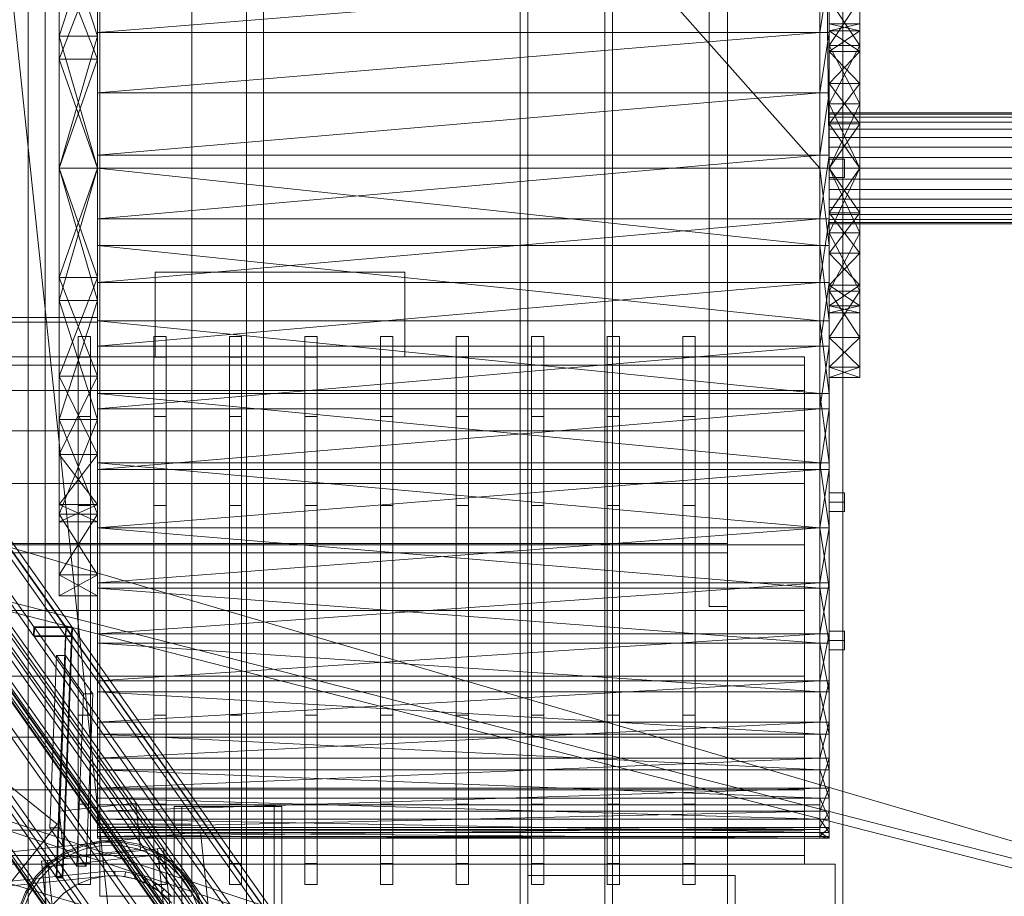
# Model space of a CAD drawing. Header units: millimetres. Extents: x -2233 to 61924, y -68080 to 6847.
# Tile 351 of 656: x 1739 to 2380, y -35363 to -34793. Entities that reach past the tile are written whole.
import ezdxf

# ---------------------------------------------------------------- set-up
doc = ezdxf.new("R2010")
doc.units = ezdxf.units.MM
for name, color, linetype, lineweight in [('COTAS_P', 1, 'Continuous', 0), ('frontal_C04', 7, 'Continuous', 0), ('frontal_C09', 7, 'Continuous', 0), ('frontal_C10', 7, 'Continuous', 0), ('frontal_secador', 7, 'Continuous', 0), ('frontal_tolva', 7, 'Continuous', 0)]:
    doc.layers.add(name, color=color, linetype=linetype, lineweight=lineweight)
doc.dimstyles.new('R19_100', dxfattribs={"dimtxt": 250, "dimasz": 150, "dimexe": 150, "dimexo": 80, "dimgap": 100, "dimtad": 1, "dimtih": 1, "dimtoh": 1, "dimdsep": 46, "dimcen": 0.09, "dimadec": 0, "dimazin": 0, "dimtfac": 1, "dimtdec": 4, "dimtofl": 0, "dimtmove": 0, "dimatfit": 3, "dimfxl": 1, "dimtolj": 1, "dimtzin": 0, "dimarcsym": 0})

# ---------------------------------------------------------------- blocks, each defined once
blk = doc.blocks.new('DIM_R28_48')
at = {"layer": 'COTAS_P'}
for p, q in [((-1750, -34600), (-1600, -34555)), ((2600, -34600), (2450, -34555)), ((-1750, -35500), (-1750, -34600)), ((-1750, -34600), (2600, -34600)), ((-1750, -34600), (-1600, -34645)), ((2600, -34600), (2450, -34645)), ((2600, -35500), (2600, -34600))]:
    blk.add_line(p, q, dxfattribs=at)
blk.add_text('4350 P', height=250, dxfattribs=at).set_placement((425, -34500))
blk = doc.blocks.new('DIM_R28_50')
at = {"layer": 'COTAS_P'}
for p, q in [((1705.78, -34504.95), (1551.9, -34475.9)), ((-194.22, -34704.95), (1705.78, -34504.95)), ((1705.78, -34504.95), (1561.32, -34565.4)), ((1800, -35400), (1705.78, -34504.95)), ((-194.22, -34704.95), (-49.75, -34644.49)), ((-100, -35600), (-194.22, -34704.95)), ((-194.22, -34704.95), (-40.33, -34734))]:
    blk.add_line(p, q, dxfattribs=at)
blk.add_text('1910.5 P', height=250, rotation=6.00901, dxfattribs=at).set_placement((745.32, -34505.49))

msp = doc.modelspace()

# ---------------------------------------------------------------- linework, layer by layer
at = {"layer": 'frontal_C04'}
for p, q in [((1827.5, -34957.5), (1990, -34957.5)), ((1827.5, -35012.5), (1827.5, -34957.5)), ((1990, -34957.5), (1990, -35012.5)), ((1777.5, -35012.865), (1777.5, -34999.3)), ((1785.5, -34999.3), (1777.5, -34999.3)), ((1785.5, -35012.865), (1785.5, -34999.3)), ((1826.667, -35012.865), (1826.667, -34999.3)), ((1834.667, -34999.3), (1826.667, -34999.3)), ((1834.667, -35012.865), (1834.667, -34999.3)), ((1875.833, -35012.865), (1875.833, -34999.3)), ((1883.833, -34999.3), (1875.833, -34999.3)), ((1883.833, -35012.865), (1883.833, -34999.3)), ((1925, -35012.865), (1925, -34999.3)), ((1933, -34999.3), (1925, -34999.3)), ((1933, -35012.865), (1933, -34999.3)), ((1974.167, -35012.865), (1974.167, -34999.3)), ((1982.167, -34999.3), (1974.167, -34999.3)), ((1982.167, -35012.865), (1982.167, -34999.3)), ((2023.333, -35012.865), (2023.333, -34999.3)), ((2031.333, -34999.3), (2023.333, -34999.3)), ((2031.333, -35012.865), (2031.333, -34999.3)), ((2072.5, -35012.865), (2072.5, -34999.3)), ((2080.5, -34999.3), (2072.5, -34999.3)), ((2080.5, -35012.865), (2080.5, -34999.3)), ((2121.667, -35012.865), (2121.667, -34999.3)), ((2129.667, -34999.3), (2121.667, -34999.3)), ((2129.667, -35012.865), (2129.667, -34999.3)), ((2170.833, -35012.865), (2170.833, -34999.3)), ((2178.833, -34999.3), (2170.833, -34999.3)), ((2178.833, -35012.865), (2178.833, -34999.3)), ((2250, -35012.5), (1600, -35012.5)), ((1777.5, -35051.494), (1777.5, -35012.865)), ((1785.5, -35012.865), (1777.5, -35012.865)), ((1785.5, -35051.494), (1785.5, -35012.865)), ((1826.667, -35051.494), (1826.667, -35012.865)), ((1834.667, -35012.865), (1826.667, -35012.865)), ((1990, -35012.5), (1827.5, -35012.5)), ((1834.667, -35051.494), (1834.667, -35012.865)), ((1875.833, -35051.494), (1875.833, -35012.865)), ((1883.833, -35012.865), (1875.833, -35012.865)), ((1883.833, -35051.494), (1883.833, -35012.865)), ((1925, -35051.494), (1925, -35012.865)), ((1933, -35012.865), (1925, -35012.865)), ((1933, -35051.494), (1933, -35012.865)), ((1974.167, -35051.494), (1974.167, -35012.865)), ((1982.167, -35012.865), (1974.167, -35012.865)), ((1982.167, -35051.494), (1982.167, -35012.865)), ((2023.333, -35051.494), (2023.333, -35012.865)), ((2031.333, -35012.865), (2023.333, -35012.865)), ((2031.333, -35051.494), (2031.333, -35012.865)), ((2072.5, -35051.494), (2072.5, -35012.865)), ((2080.5, -35012.865), (2072.5, -35012.865)), ((2080.5, -35051.494), (2080.5, -35012.865)), ((2121.667, -35051.494), (2121.667, -35012.865)), ((2129.667, -35012.865), (2121.667, -35012.865)), ((2129.667, -35051.494), (2129.667, -35012.865)), ((2170.833, -35051.494), (2170.833, -35012.865)), ((2178.833, -35012.865), (2170.833, -35012.865)), ((2178.833, -35051.494), (2178.833, -35012.865)), ((2250, -35018.122), (2250, -35012.5)), ((2250, -35018.122), (1600, -35018.122)), ((2250, -35034.606), (2250, -35018.122)), ((2250, -35034.606), (1600, -35034.606)), ((2250, -35060.827), (2250, -35034.606)), ((1777.5, -35109.306), (1777.5, -35051.494)), ((1785.5, -35051.494), (1777.5, -35051.494)), ((1785.5, -35109.306), (1785.5, -35051.494)), ((1826.667, -35109.306), (1826.667, -35051.494)), ((1834.667, -35051.494), (1826.667, -35051.494)), ((1834.667, -35109.306), (1834.667, -35051.494)), ((1875.833, -35109.306), (1875.833, -35051.494)), ((1883.833, -35051.494), (1875.833, -35051.494)), ((1883.833, -35109.306), (1883.833, -35051.494)), ((1925, -35109.306), (1925, -35051.494)), ((1933, -35051.494), (1925, -35051.494)), ((1933, -35109.306), (1933, -35051.494)), ((1974.167, -35109.306), (1974.167, -35051.494)), ((1982.167, -35051.494), (1974.167, -35051.494)), ((1982.167, -35109.306), (1982.167, -35051.494)), ((2023.333, -35109.306), (2023.333, -35051.494)), ((2031.333, -35051.494), (2023.333, -35051.494)), ((2031.333, -35109.306), (2031.333, -35051.494)), ((2072.5, -35109.306), (2072.5, -35051.494)), ((2080.5, -35051.494), (2072.5, -35051.494)), ((2080.5, -35109.306), (2080.5, -35051.494)), ((2121.667, -35109.306), (2121.667, -35051.494)), ((2129.667, -35051.494), (2121.667, -35051.494)), ((2129.667, -35109.306), (2129.667, -35051.494)), ((2170.833, -35109.306), (2170.833, -35051.494)), ((2178.833, -35051.494), (2170.833, -35051.494)), ((2178.833, -35109.306), (2178.833, -35051.494)), ((2250, -35060.827), (1600, -35060.827)), ((2250, -35095), (2250, -35060.827)), ((2629.541, -35399.241), (1529.541, -35076.741)), ((2250, -35095), (1600, -35095)), ((2250, -35134.795), (2250, -35095)), ((1777.5, -35177.5), (1777.5, -35109.306)), ((1785.5, -35109.306), (1777.5, -35109.306)), ((1785.5, -35177.5), (1785.5, -35109.306)), ((1826.667, -35177.5), (1826.667, -35109.306)), ((1834.667, -35109.306), (1826.667, -35109.306)), ((1834.667, -35177.5), (1834.667, -35109.306)), ((1875.833, -35177.5), (1875.833, -35109.306)), ((1883.833, -35109.306), (1875.833, -35109.306)), ((1883.833, -35177.5), (1883.833, -35109.306)), ((1925, -35177.5), (1925, -35109.306)), ((1933, -35109.306), (1925, -35109.306)), ((1933, -35177.5), (1933, -35109.306)), ((1974.167, -35177.5), (1974.167, -35109.306)), ((1982.167, -35109.306), (1974.167, -35109.306)), ((1982.167, -35177.5), (1982.167, -35109.306)), ((2023.333, -35177.5), (2023.333, -35109.306)), ((2031.333, -35109.306), (2023.333, -35109.306)), ((2031.333, -35177.5), (2031.333, -35109.306)), ((2072.5, -35177.5), (2072.5, -35109.306)), ((2080.5, -35109.306), (2072.5, -35109.306)), ((2080.5, -35177.5), (2080.5, -35109.306)), ((2121.667, -35177.5), (2121.667, -35109.306)), ((2129.667, -35109.306), (2121.667, -35109.306)), ((2129.667, -35177.5), (2129.667, -35109.306)), ((2170.833, -35177.5), (2170.833, -35109.306)), ((2178.833, -35109.306), (2170.833, -35109.306)), ((2178.833, -35177.5), (2178.833, -35109.306)), ((2625.511, -35400.209), (1515.604, -35116.463)), ((2624.025, -35406.022), (1514.118, -35122.276)), ((2250, -35134.795), (1600, -35134.795)), ((2250, -35177.5), (2250, -35134.795)), ((1600, -35177.5), (2250, -35177.5)), ((1777.5, -35177.5), (1777.5, -35245.694)), ((1777.5, -35177.5), (1785.5, -35177.5)), ((1785.5, -35245.694), (1785.5, -35177.5)), ((1826.667, -35177.5), (1826.667, -35245.694)), ((1826.667, -35177.5), (1834.667, -35177.5)), ((1834.667, -35245.694), (1834.667, -35177.5)), ((1875.833, -35177.5), (1875.833, -35245.694)), ((1875.833, -35177.5), (1883.833, -35177.5)), ((1883.833, -35245.694), (1883.833, -35177.5)), ((1925, -35177.5), (1925, -35245.694)), ((1925, -35177.5), (1933, -35177.5)), ((1933, -35245.694), (1933, -35177.5)), ((1974.167, -35177.5), (1974.167, -35245.694)), ((1974.167, -35177.5), (1982.167, -35177.5)), ((1982.167, -35245.694), (1982.167, -35177.5)), ((2023.333, -35177.5), (2023.333, -35245.694)), ((2023.333, -35177.5), (2031.333, -35177.5)), ((2031.333, -35245.694), (2031.333, -35177.5)), ((2072.5, -35177.5), (2072.5, -35245.694)), ((2072.5, -35177.5), (2080.5, -35177.5)), ((2080.5, -35245.694), (2080.5, -35177.5)), ((2121.667, -35177.5), (2121.667, -35245.694)), ((2121.667, -35177.5), (2129.667, -35177.5)), ((2129.667, -35245.694), (2129.667, -35177.5)), ((2170.833, -35177.5), (2170.833, -35245.694)), ((2170.833, -35177.5), (2178.833, -35177.5)), ((2178.833, -35245.694), (2178.833, -35177.5)), ((2250, -35220.205), (2250, -35177.5)), ((2250, -35220.205), (1600, -35220.205)), ((2250, -35220.205), (2250, -35260)), ((2569.479, -35592.073), (1482.065, -35231.605)), ((2567.591, -35597.768), (1480.177, -35237.3)), ((1777.5, -35245.694), (1777.5, -35303.506)), ((1785.5, -35245.694), (1777.5, -35245.694)), ((1785.5, -35245.694), (1785.5, -35303.506)), ((1826.667, -35245.694), (1826.667, -35303.506)), ((1834.667, -35245.694), (1826.667, -35245.694)), ((1834.667, -35245.694), (1834.667, -35303.506)), ((1875.833, -35245.694), (1875.833, -35303.506)), ((1883.833, -35245.694), (1875.833, -35245.694)), ((1883.833, -35245.694), (1883.833, -35303.506)), ((1925, -35245.694), (1925, -35303.506)), ((1933, -35245.694), (1925, -35245.694)), ((1933, -35245.694), (1933, -35303.506)), ((1974.167, -35245.694), (1974.167, -35303.506)), ((1982.167, -35245.694), (1974.167, -35245.694)), ((1982.167, -35245.694), (1982.167, -35303.506)), ((2023.333, -35245.694), (2023.333, -35303.506)), ((2031.333, -35245.694), (2023.333, -35245.694)), ((2031.333, -35245.694), (2031.333, -35303.506)), ((2072.5, -35245.694), (2072.5, -35303.506)), ((2080.5, -35245.694), (2072.5, -35245.694)), ((2080.5, -35245.694), (2080.5, -35303.506)), ((2121.667, -35245.694), (2121.667, -35303.506)), ((2129.667, -35245.694), (2121.667, -35245.694)), ((2129.667, -35245.694), (2129.667, -35303.506)), ((2170.833, -35245.694), (2170.833, -35303.506)), ((2178.833, -35245.694), (2170.833, -35245.694)), ((2178.833, -35245.694), (2178.833, -35303.506)), ((2250, -35260), (1600, -35260)), ((2250, -35260), (2250, -35294.173)), ((2570.459, -35600.759), (1470.459, -35278.259)), ((2250, -35294.173), (1600, -35294.173)), ((2250, -35294.173), (2250, -35320.394)), ((1777.5, -35303.506), (1777.5, -35342.135)), ((1785.5, -35303.506), (1777.5, -35303.506)), ((1785.5, -35303.506), (1785.5, -35342.135)), ((1826.667, -35303.506), (1826.667, -35342.135)), ((1834.667, -35303.506), (1826.667, -35303.506)), ((1834.667, -35303.506), (1834.667, -35342.135)), ((1875.833, -35303.506), (1875.833, -35342.135)), ((1883.833, -35303.506), (1875.833, -35303.506)), ((1883.833, -35303.506), (1883.833, -35342.135)), ((1925, -35303.506), (1925, -35342.135)), ((1933, -35303.506), (1925, -35303.506)), ((1933, -35303.506), (1933, -35342.135)), ((1974.167, -35303.506), (1974.167, -35342.135)), ((1982.167, -35303.506), (1974.167, -35303.506)), ((1982.167, -35303.506), (1982.167, -35342.135)), ((2023.333, -35303.506), (2023.333, -35342.135)), ((2031.333, -35303.506), (2023.333, -35303.506)), ((2031.333, -35303.506), (2031.333, -35342.135)), ((2072.5, -35303.506), (2072.5, -35342.135)), ((2080.5, -35303.506), (2072.5, -35303.506)), ((2080.5, -35303.506), (2080.5, -35342.135)), ((2121.667, -35303.506), (2121.667, -35342.135)), ((2129.667, -35303.506), (2121.667, -35303.506)), ((2129.667, -35303.506), (2129.667, -35342.135)), ((2170.833, -35303.506), (2170.833, -35342.135)), ((2178.833, -35303.506), (2170.833, -35303.506)), ((2178.833, -35303.506), (2178.833, -35342.135)), ((2250, -35320.394), (1600, -35320.394)), ((2250, -35320.394), (2250, -35336.878)), ((2250, -35336.878), (1600, -35336.878)), ((2250, -35336.878), (2250, -35342.5)), ((1580, -35342.5), (2270, -35342.5)), ((2250, -35342.5), (1600, -35342.5)), ((1777.5, -35342.135), (1777.5, -35355.7)), ((1785.5, -35342.135), (1777.5, -35342.135)), ((1785.5, -35342.135), (1785.5, -35355.7)), ((1826.667, -35342.135), (1826.667, -35355.7)), ((1834.667, -35342.135), (1826.667, -35342.135)), ((1834.667, -35342.135), (1834.667, -35355.7)), ((1875.833, -35342.135), (1875.833, -35355.7)), ((1883.833, -35342.135), (1875.833, -35342.135)), ((1883.833, -35342.135), (1883.833, -35355.7)), ((1925, -35342.135), (1925, -35355.7)), ((1933, -35342.135), (1925, -35342.135)), ((1933, -35342.135), (1933, -35355.7)), ((1974.167, -35342.135), (1974.167, -35355.7)), ((1982.167, -35342.135), (1974.167, -35342.135)), ((1982.167, -35342.135), (1982.167, -35355.7)), ((2023.333, -35342.135), (2023.333, -35355.7)), ((2031.333, -35342.135), (2023.333, -35342.135)), ((2031.333, -35342.135), (2031.333, -35355.7)), ((2072.5, -35342.135), (2072.5, -35355.7)), ((2080.5, -35342.135), (2072.5, -35342.135)), ((2080.5, -35342.135), (2080.5, -35355.7)), ((2121.667, -35342.135), (2121.667, -35355.7)), ((2129.667, -35342.135), (2121.667, -35342.135)), ((2129.667, -35342.135), (2129.667, -35355.7)), ((2170.833, -35342.135), (2170.833, -35355.7)), ((2178.833, -35342.135), (2170.833, -35342.135)), ((2178.833, -35342.135), (2178.833, -35355.7)), ((2270, -35342.5), (2270, -35377.5)), ((1785.5, -35355.7), (1777.5, -35355.7)), ((1834.667, -35355.7), (1826.667, -35355.7)), ((1883.833, -35355.7), (1875.833, -35355.7)), ((1933, -35355.7), (1925, -35355.7)), ((1982.167, -35355.7), (1974.167, -35355.7)), ((2031.333, -35355.7), (2023.333, -35355.7)), ((2080.5, -35355.7), (2072.5, -35355.7)), ((2129.667, -35355.7), (2121.667, -35355.7)), ((2178.833, -35355.7), (2170.833, -35355.7))]:
    msp.add_line(p, q, dxfattribs=at)
at = {"layer": 'frontal_C09'}
for p, q in [((1765.192, -35308.139), (1814.918, -35302.905)), ((1765.192, -35308.139), (1768.333, -35337.974)), ((1818.058, -35332.74), (1814.918, -35302.905)), ((1727.82, -35335.2), (1857.106, -35321.591)), ((1868.621, -35430.987), (1857.106, -35321.591)), ((1780.262, -35329.892), (1792.358, -35327.401)), ((1792.358, -35327.401), (1804.708, -35327.318)), ((1804.708, -35327.318), (1816.837, -35329.646)), ((1753.52, -35340.539), (1833.08, -35332.164)), ((1768.333, -35337.974), (1818.058, -35332.74)), ((1768.883, -35334.694), (1780.262, -35329.892)), ((1769.361, -35335.573), (1780.558, -35330.847)), ((1770.315, -35337.33), (1781.152, -35332.757)), ((1780.558, -35330.847), (1792.463, -35328.396)), ((1781.152, -35332.757), (1792.672, -35330.385)), ((1792.463, -35328.396), (1804.617, -35328.314)), ((1792.672, -35330.385), (1804.434, -35330.306)), ((1804.434, -35330.306), (1815.985, -35332.523)), ((1804.617, -35328.314), (1816.553, -35330.605)), ((1815.985, -35332.523), (1826.882, -35336.951)), ((1816.553, -35330.605), (1827.813, -35335.181)), ((1816.837, -35329.646), (1828.278, -35334.296)), ((1828.278, -35334.296), (1838.593, -35341.089)), ((1829.102, -35332.583), (1833.08, -35332.164)), ((1829.102, -35332.583), (1836.64, -35404.187)), ((1840.618, -35403.769), (1833.08, -35332.164)), ((1833.499, -35336.142), (1833.08, -35332.164)), ((1753.52, -35340.539), (1757.498, -35340.12)), ((1753.52, -35340.539), (1761.057, -35412.143)), ((1753.52, -35340.539), (1753.939, -35344.517)), ((1753.939, -35344.517), (1833.499, -35336.142)), ((1765.035, -35411.725), (1757.498, -35340.12)), ((1758.661, -35341.624), (1768.883, -35334.694)), ((1759.3, -35342.393), (1769.361, -35335.573)), ((1760.58, -35343.93), (1770.315, -35337.33)), ((1826.882, -35336.951), (1836.705, -35343.42)), ((1827.813, -35335.181), (1837.963, -35341.866)), ((1749.987, -35350.415), (1758.661, -35341.624)), ((1750.764, -35351.045), (1759.3, -35342.393)), ((1752.318, -35352.303), (1760.58, -35343.93)), ((1794.452, -35347.291), (1801.379, -35347.018)), ((1801.301, -35350.017), (1801.379, -35347.018)), ((1801.379, -35347.018), (1808.283, -35347.651)), ((1836.705, -35343.42), (1845.078, -35351.681)), ((1837.963, -35341.866), (1846.615, -35350.402)), ((1838.593, -35341.089), (1847.384, -35349.763)), ((-105.548, -35547.291), (1794.452, -35347.291)), ((-105.234, -35550.275), (1794.766, -35350.275)), ((1743.194, -35360.73), (1749.987, -35350.415)), ((1744.079, -35361.195), (1750.764, -35351.045)), ((1745.85, -35362.126), (1752.318, -35352.303)), ((1776.135, -35356.063), (1785.165, -35352.251)), ((1785.165, -35352.251), (1794.766, -35350.275)), ((1794.766, -35350.275), (1794.452, -35347.291)), ((1801.301, -35350.017), (1794.766, -35350.275)), ((1794.766, -35350.275), (1804.567, -35350.209)), ((1807.814, -35350.614), (1801.301, -35350.017)), ((1804.567, -35350.209), (1814.193, -35352.057)), ((1807.814, -35350.614), (1808.283, -35347.651)), ((1814.193, -35352.057), (1807.814, -35350.614)), ((1808.283, -35347.651), (1815.045, -35349.18)), ((1814.193, -35352.057), (1815.045, -35349.18)), ((1814.193, -35352.057), (1823.274, -35355.747)), ((1820.33, -35354.32), (1814.193, -35352.057)), ((1815.045, -35349.18), (1821.549, -35351.579)), ((1820.33, -35354.32), (1821.549, -35351.579)), ((1821.549, -35351.579), (1827.685, -35354.806)), ((1845.078, -35351.681), (1851.678, -35361.417)), ((1846.615, -35350.402), (1853.435, -35360.463)), ((1847.384, -35349.763), (1854.314, -35359.985)), ((1768.022, -35361.563), (1776.135, -35356.063)), ((1826.118, -35357.364), (1820.33, -35354.32)), ((1823.274, -35355.747), (1831.46, -35361.138)), ((1826.118, -35357.364), (1827.685, -35354.806)), ((1831.46, -35361.138), (1826.118, -35357.364)), ((1827.685, -35354.806), (1833.348, -35358.806)), ((1831.46, -35361.138), (1833.348, -35358.806)), ((1833.348, -35358.806), (1838.439, -35363.511)), ((1854.314, -35359.985), (1859.116, -35371.363)), ((1738.545, -35372.171), (1743.194, -35360.73)), ((1739.504, -35372.455), (1744.079, -35361.195)), ((1741.421, -35373.023), (1745.85, -35362.126)), ((1761.138, -35368.54), (1768.022, -35361.563)), ((1831.46, -35361.138), (1838.437, -35368.022)), ((1836.263, -35365.577), (1831.46, -35361.138)), ((1851.678, -35361.417), (1856.252, -35372.253)), ((1853.435, -35360.463), (1858.161, -35371.66))]:
    msp.add_line(p, q, dxfattribs=at)
at = {"layer": 'frontal_C10'}
for p, q in [((662.815, -33677.868), (2093.599, -35700.701)), ((2096.558, -35700.701), (665.774, -33677.868)), ((2099.932, -35748.376), (649.932, -33698.376)), ((649.82, -33701.298), (2099.82, -35751.298)), ((2092.297, -35734.793), (661.512, -33711.96)), ((664.471, -33711.96), (2095.256, -35734.793)), ((660.918, -33720.068), (2088.499, -35738.373)), ((2088.611, -35735.451), (661.029, -33717.146)), ((2071.635, -35737.425), (653.661, -33732.704)), ((653.885, -33726.859), (2071.859, -35731.581)), ((735.532, -33732.704), (2153.506, -35737.425)), ((2153.729, -35731.581), (735.755, -33726.859)), ((685.549, -33747.789), (2157.967, -35829.484)), ((2182.627, -35829.484), (710.208, -33747.789)), ((2157.744, -35835.328), (685.325, -33753.633)), ((705.928, -33756.555), (2178.346, -35838.25)), ((2182.292, -35838.25), (709.873, -33756.555)), ((709.985, -33753.633), (2182.403, -35835.328)), ((645.987, -33801.624), (2095.987, -35851.624)), ((2096.098, -35848.702), (646.098, -33798.702)), ((681.827, -33845.193), (2154.245, -35926.888)), ((2178.905, -35926.888), (706.487, -33845.193)), ((2154.022, -35932.732), (681.603, -33851.037)), ((2174.736, -35932.732), (702.318, -33851.037)), ((706.263, -33851.037), (2178.682, -35932.732)), ((1556.865, -34917.024), (1748.702, -35188.241)), ((1577.579, -34917.024), (1769.416, -35188.241)), ((1773.361, -35188.241), (1581.525, -34917.024)), ((1748.478, -35194.086), (1556.642, -34922.869)), ((1581.302, -34922.869), (1773.138, -35194.086)), ((1763.2, -35350.906), (1571.364, -35079.688)), ((1575.309, -35079.688), (1767.146, -35350.906)), ((1748.478, -35194.086), (1748.702, -35188.241)), ((1748.702, -35188.241), (1773.361, -35188.241)), ((1748.799, -35194.538), (1749.022, -35188.694)), ((1773.682, -35188.694), (1749.022, -35188.694)), ((1749.022, -35188.694), (1940.858, -35459.911)), ((1763.2, -35350.906), (1769.416, -35188.241)), ((1763.521, -35351.358), (1769.736, -35188.694)), ((1773.361, -35188.241), (1767.146, -35350.906)), ((1767.466, -35351.358), (1773.682, -35188.694)), ((1769.416, -35188.241), (1773.361, -35188.241)), ((1773.682, -35188.694), (1769.736, -35188.694)), ((1769.736, -35188.694), (1961.573, -35459.911)), ((1773.361, -35188.241), (1773.138, -35194.086)), ((1773.458, -35194.538), (1773.682, -35188.694)), ((1965.518, -35459.911), (1773.682, -35188.694)), ((1773.138, -35194.086), (1748.478, -35194.086)), ((1940.635, -35465.756), (1748.799, -35194.538)), ((1748.799, -35194.538), (1773.458, -35194.538)), ((1773.458, -35194.538), (1965.295, -35465.756)), ((1759.083, -35318.973), (1763.363, -35206.959)), ((1769.282, -35206.959), (1763.363, -35206.959)), ((1763.363, -35206.959), (1780.978, -35231.862)), ((1765.001, -35318.973), (1769.282, -35206.959)), ((1786.896, -35231.862), (1769.282, -35206.959)), ((1776.697, -35343.876), (1780.978, -35231.862)), ((1780.978, -35231.862), (1786.896, -35231.862)), ((1786.896, -35231.862), (1782.616, -35343.876)), ((1776.697, -35343.876), (1759.083, -35318.973)), ((1759.083, -35318.973), (1765.001, -35318.973)), ((1765.001, -35318.973), (1782.616, -35343.876)), ((1782.616, -35343.876), (1776.697, -35343.876)), ((1767.146, -35350.906), (1763.2, -35350.906)), ((1955.357, -35622.575), (1763.521, -35351.358)), ((1763.521, -35351.358), (1767.466, -35351.358)), ((1767.466, -35351.358), (1959.303, -35622.575))]:
    msp.add_line(p, q, dxfattribs=at)
at = {"layer": 'frontal_secador'}
for p, q in [((2065, -35980), (2065, -33443.5)), ((2070, -35980), (2070, -33443.5)), ((2120, -35980), (2120, -33443.5)), ((2125, -35980), (2125, -33443.5)), ((2200, -35865), (2200, -33925)), ((2275, -35865), (2275, -33925)), ((1790, -34890), (1790, -34360)), ((2260, -34890), (1790, -34360)), ((2260, -34360), (2260, -34890)), ((2266, -34890), (2260, -34360)), ((2266, -34360), (2266, -34890)), ((2188, -35140), (2188, -34540)), ((2200, -35140), (2200, -34540)), ((1790, -34543.834), (1790, -34890)), ((1790, -34543.834), (1790, -35081.561)), ((1790, -34964.32), (1790, -34543.834)), ((1790, -34543.834), (1790, -35313.212)), ((2200, -35134), (2200, -34546)), ((2260, -34890), (2260, -34543.834)), ((2260, -35081.561), (2260, -34543.834)), ((2260, -34543.834), (2260, -34964.32)), ((2260, -35313.212), (2260, -34543.834)), ((2266, -34890), (2266, -34543.834)), ((2266, -35081.561), (2266, -34543.834)), ((2266, -34543.834), (2266, -34964.32)), ((2266, -35313.212), (2266, -34543.834)), ((1790, -34575.203), (1790, -34890)), ((2260, -34890), (2260, -34575.203)), ((2266, -34890), (2266, -34575.203)), ((1790, -34987), (1790, -34603)), ((1790, -34801.597), (1790, -34663.997)), ((1790, -34964.32), (1790, -34663.997)), ((2260, -34663.997), (2260, -34801.597)), ((2260, -34663.997), (2260, -34964.32)), ((2266, -34663.997), (2266, -34801.597)), ((2266, -34663.997), (2266, -34964.32)), ((1765, -34726.596), (1765, -34890)), ((1765, -34804.093), (1765, -34726.596)), ((1790, -34804.093), (1765, -34726.596)), ((1790, -34726.596), (1765, -34804.093)), ((1790, -34890), (1790, -34726.596)), ((1790, -34726.596), (1790, -34804.093)), ((1790, -34801.597), (1790, -34728.067)), ((2260, -34728.067), (2260, -34801.597)), ((2266, -34728.067), (2266, -34801.597)), ((1765, -34754.809), (1765, -34890)), ((1765, -34818.926), (1765, -34754.809)), ((1790, -34818.926), (1765, -34754.809)), ((1790, -34754.809), (1765, -34818.926)), ((1790, -34890), (1790, -34754.809)), ((1790, -34754.809), (1790, -34818.926)), ((1790, -34763.832), (1790, -34801.597)), ((2260, -34763.832), (1790, -34801.597)), ((2260, -34801.597), (2260, -34763.832)), ((2266, -34763.832), (2260, -34801.597)), ((2266, -34760.656), (2266, -34810.061)), ((2266, -34890), (2266, -34760.656)), ((2266, -34813.952), (2266, -34760.656)), ((2266, -34800.601), (2266, -34760.656)), ((2266, -34796), (2266, -34760.656)), ((2266, -34801.597), (2266, -34763.832)), ((2286, -34810.061), (2286, -34760.656)), ((2286, -34760.656), (2286, -34890)), ((2286, -34760.656), (2286, -34813.952)), ((2286, -34760.656), (2286, -34800.601)), ((2286, -34760.656), (2286, -34796)), ((2266, -34810.061), (2266, -34779.974)), ((2286, -34810.061), (2266, -34779.974)), ((2286, -34779.974), (2266, -34810.061)), ((2286, -34779.974), (2286, -34810.061)), ((2266, -34800.601), (2266, -34796)), ((2266, -34796), (2266, -34810.061)), ((2286, -34800.601), (2266, -34796)), ((2286, -34796), (2266, -34796)), ((2286, -34796), (2266, -34800.601)), ((2286, -34796), (2286, -34800.601)), ((2286, -34810.061), (2286, -34796)), ((1790, -34881.506), (1790, -34801.597)), ((1790, -34801.597), (1790, -34840.964)), ((1790, -34964.32), (1790, -34801.597)), ((2260, -34801.597), (1790, -34801.597)), ((2260, -34801.597), (1790, -34840.964)), ((2260, -34801.597), (2260, -34881.506)), ((2260, -34840.964), (2260, -34801.597)), ((2260, -34801.597), (2260, -34964.32)), ((2266, -34801.597), (2260, -34801.597)), ((2266, -34801.597), (2260, -34840.964)), ((2266, -34813.952), (2266, -34800.601)), ((2266, -34800.601), (2266, -34810.061)), ((2286, -34813.952), (2266, -34800.601)), ((2286, -34800.601), (2266, -34800.601)), ((2286, -34800.601), (2266, -34813.952)), ((2266, -34801.597), (2266, -34881.506)), ((2266, -34840.964), (2266, -34801.597)), ((2266, -34801.597), (2266, -34964.32)), ((2286, -34800.601), (2286, -34813.952)), ((2286, -34810.061), (2286, -34800.601)), ((1765, -34890), (1765, -34804.093)), ((1790, -34890), (1765, -34804.093)), ((1790, -34804.093), (1765, -34804.093)), ((1790, -34804.093), (1765, -34890)), ((1790, -34804.093), (1790, -34890)), ((2266, -34810.061), (2266, -34890)), ((2266, -34847.974), (2266, -34810.061)), ((2266, -34810.061), (2266, -34969.939)), ((2266, -34813.952), (2266, -34810.061)), ((2266, -34834.748), (2266, -34810.061)), ((2266, -34860.952), (2266, -34810.061)), ((2286, -34847.974), (2266, -34810.061)), ((2286, -34810.061), (2266, -34810.061)), ((2286, -34810.061), (2266, -34847.974)), ((2266, -34813.952), (2266, -34890)), ((2266, -34834.748), (2266, -34813.952)), ((2286, -34834.748), (2266, -34813.952)), ((2286, -34813.952), (2266, -34813.952)), ((2286, -34813.952), (2266, -34834.748)), ((2286, -34890), (2286, -34810.061)), ((2286, -34810.061), (2286, -34847.974)), ((2286, -34969.939), (2286, -34810.061)), ((2286, -34810.061), (2286, -34813.952)), ((2286, -34810.061), (2286, -34834.748)), ((2286, -34810.061), (2286, -34860.952)), ((2286, -34890), (2286, -34813.952)), ((2286, -34813.952), (2286, -34834.748)), ((1765, -34818.926), (1765, -34890)), ((1790, -34890), (1765, -34818.926)), ((1790, -34818.926), (1765, -34818.926)), ((1790, -34818.926), (1765, -34890)), ((1790, -34890), (1790, -34818.926)), ((2266, -34834.748), (2266, -34890)), ((2266, -34860.952), (2266, -34834.748)), ((2286, -34860.952), (2266, -34834.748)), ((2286, -34834.748), (2266, -34834.748)), ((2286, -34834.748), (2266, -34860.952)), ((2286, -34890), (2286, -34834.748)), ((2286, -34834.748), (2286, -34860.952)), ((1790, -34840.964), (1790, -34881.506)), ((2260, -34840.964), (1790, -34840.964)), ((2260, -34840.964), (1790, -34881.506)), ((2260, -34881.506), (2260, -34840.964)), ((2266, -34840.964), (2260, -34840.964)), ((2266, -34840.964), (2260, -34881.506)), ((2266, -34881.506), (2266, -34840.964)), ((2266, -34890), (2266, -34847.974)), ((2286, -34890), (2266, -34847.974)), ((2286, -34847.974), (2266, -34847.974)), ((2286, -34847.974), (2266, -34890)), ((2286, -34847.974), (2286, -34890)), ((2266, -34854.692), (2266, -34854)), ((2441, -34854), (2266, -34854)), ((2266, -34856.74), (2266, -34854.692)), ((2441, -34854.692), (2266, -34854.692)), ((2266, -34860.067), (2266, -34856.74)), ((2441, -34856.74), (2266, -34856.74)), ((2266, -34864.544), (2266, -34860.067)), ((2441, -34860.067), (2266, -34860.067)), ((2266, -34860.952), (2266, -34890)), ((2266, -34860.952), (2266, -34969.939)), ((2286, -34890), (2266, -34860.952)), ((2286, -34860.952), (2266, -34860.952)), ((2286, -34860.952), (2266, -34890)), ((2266, -34869.999), (2266, -34864.544)), ((2441, -34864.544), (2266, -34864.544)), ((2286, -34890), (2286, -34860.952)), ((2286, -34969.939), (2286, -34860.952)), ((2266, -34876.223), (2266, -34869.999)), ((2441, -34869.999), (2266, -34869.999)), ((2266, -34882.977), (2266, -34876.223)), ((2441, -34876.223), (2266, -34876.223)), ((1790, -34964.32), (1790, -34881.506)), ((1790, -34881.506), (1790, -34922.778)), ((2260, -34881.506), (1790, -34881.506)), ((2260, -34881.506), (1790, -34922.778)), ((2260, -34881.506), (2260, -34964.32)), ((2260, -34922.778), (2260, -34881.506)), ((2266, -34881.506), (2260, -34881.506)), ((2266, -34881.506), (2260, -34922.778)), ((2266, -34881.506), (2266, -34964.32)), ((2266, -34922.778), (2266, -34881.506)), ((2266, -34890), (2266, -34882.977)), ((2441, -34882.977), (2266, -34882.977)), ((2266, -34890), (2266, -34883.938)), ((2276, -34883.938), (2266, -34883.938)), ((2276, -34890), (2276, -34883.938)), ((1765, -34890), (1765, -34961.074)), ((1765, -35053.404), (1765, -34890)), ((1765, -34890), (1765, -34975.907)), ((1765, -34890), (1765, -35025.191)), ((1765, -34890), (1790, -34890)), ((1790, -34890), (1765, -34975.907)), ((1790, -34975.907), (1765, -34890)), ((1790, -34890), (1765, -34961.074)), ((1790, -34961.074), (1765, -34890)), ((1790, -34890), (1790, -34989.216)), ((1790, -34940.203), (1790, -34890)), ((1790, -34890), (1790, -35081.561)), ((2260, -34940.203), (1790, -34890)), ((2260, -34890), (1790, -34890)), ((1790, -34961.074), (1790, -34890)), ((1790, -34890), (1790, -35053.404)), ((1790, -34975.907), (1790, -34890)), ((1790, -35025.191), (1790, -34890)), ((2260, -34989.216), (2260, -34890)), ((2260, -34890), (2260, -34940.203)), ((2260, -35081.561), (2260, -34890)), ((2266, -34940.203), (2260, -34890)), ((2266, -34890), (2260, -34890)), ((2266, -34989.216), (2266, -34890)), ((2266, -34890), (2266, -34940.203)), ((2266, -35081.561), (2266, -34890)), ((2266, -34890), (2266, -34919.048)), ((2266, -34969.939), (2266, -34890)), ((2266, -34890), (2266, -34932.026)), ((2266, -34890), (2266, -34945.252)), ((2266, -35019.344), (2266, -34890)), ((2266, -34890), (2266, -34966.048)), ((2266, -34890), (2286, -34890)), ((2286, -34890), (2266, -34932.026)), ((2286, -34932.026), (2266, -34890)), ((2286, -34890), (2266, -34919.048)), ((2286, -34919.048), (2266, -34890)), ((2266, -34890), (2266, -34897.023)), ((2266, -34890), (2441, -34890)), ((2266, -34890), (2266, -34896.062)), ((2266, -34890), (2276, -34890)), ((2276, -34896.062), (2276, -34890)), ((2286, -34919.048), (2286, -34890)), ((2286, -34890), (2286, -34969.939)), ((2286, -34932.026), (2286, -34890)), ((2286, -34945.252), (2286, -34890)), ((2286, -34890), (2286, -35019.344)), ((2286, -34966.048), (2286, -34890)), ((2276, -34896.062), (2266, -34896.062)), ((2266, -34897.023), (2266, -34903.777)), ((2441, -34897.023), (2266, -34897.023)), ((2266, -34903.777), (2266, -34910.001)), ((2441, -34903.777), (2266, -34903.777)), ((2266, -34910.001), (2266, -34915.456)), ((2441, -34910.001), (2266, -34910.001)), ((2266, -34915.456), (2266, -34919.933)), ((2441, -34915.456), (2266, -34915.456)), ((1790, -34922.778), (1790, -34964.32)), ((2260, -34922.778), (1790, -34922.778)), ((2260, -34922.778), (1790, -34964.32)), ((2260, -34964.32), (2260, -34922.778)), ((2266, -34922.778), (2260, -34922.778)), ((2266, -34922.778), (2260, -34964.32)), ((2266, -34945.252), (2266, -34919.048)), ((2266, -34969.939), (2266, -34919.048)), ((2286, -34919.048), (2266, -34919.048)), ((2286, -34919.048), (2266, -34945.252)), ((2286, -34945.252), (2266, -34919.048)), ((2266, -34919.933), (2266, -34923.26)), ((2441, -34919.933), (2266, -34919.933)), ((2266, -34964.32), (2266, -34922.778)), ((2266, -34923.26), (2266, -34925.308)), ((2441, -34923.26), (2266, -34923.26)), ((2286, -34919.048), (2286, -34945.252)), ((2286, -34919.048), (2286, -34969.939)), ((2266, -34925.308), (2266, -34926)), ((2441, -34925.308), (2266, -34925.308)), ((2441, -34926), (2266, -34926)), ((2266, -34932.026), (2266, -34969.939)), ((2286, -34932.026), (2266, -34932.026)), ((2286, -34932.026), (2266, -34969.939)), ((2286, -34969.939), (2266, -34932.026)), ((2286, -34969.939), (2286, -34932.026)), ((1790, -34989.216), (1790, -34940.203)), ((2260, -34989.216), (1790, -34940.203)), ((2260, -34940.203), (1790, -34940.203)), ((2260, -34940.203), (2260, -34989.216)), ((2266, -34989.216), (2260, -34940.203)), ((2266, -34940.203), (2260, -34940.203)), ((2266, -34940.203), (2266, -34989.216)), ((2266, -34966.048), (2266, -34945.252)), ((2266, -34969.939), (2266, -34945.252)), ((2286, -34945.252), (2266, -34945.252)), ((2286, -34945.252), (2266, -34966.048)), ((2286, -34966.048), (2266, -34945.252)), ((2286, -34945.252), (2286, -34966.048)), ((2286, -34945.252), (2286, -34969.939)), ((1765, -35025.191), (1765, -34961.074)), ((1765, -35053.404), (1765, -34961.074)), ((1790, -34961.074), (1765, -34961.074)), ((1790, -34961.074), (1765, -35025.191)), ((1790, -35025.191), (1765, -34961.074)), ((1790, -34961.074), (1790, -35025.191)), ((1790, -34961.074), (1790, -35053.404)), ((1790, -35046.325), (1790, -34964.32)), ((1790, -34964.32), (1790, -35005.66)), ((1790, -35123.732), (1790, -34964.32)), ((1790, -35250.28), (1790, -34964.32)), ((1790, -35313.212), (1790, -34964.32)), ((2260, -34964.32), (1790, -34964.32)), ((2260, -34964.32), (1790, -35005.66)), ((2260, -34964.32), (2260, -35046.325)), ((2260, -35005.66), (2260, -34964.32)), ((2260, -34964.32), (2260, -35123.732)), ((2260, -34964.32), (2260, -35250.28)), ((2260, -34964.32), (2260, -35313.212)), ((2266, -34964.32), (2260, -34964.32)), ((2266, -34964.32), (2260, -35005.66)), ((2266, -34964.32), (2266, -35046.325)), ((2266, -35005.66), (2266, -34964.32)), ((2266, -34964.32), (2266, -35123.732)), ((2266, -34964.32), (2266, -35250.28)), ((2266, -34964.32), (2266, -35313.212)), ((2266, -35019.344), (2266, -34966.048)), ((2266, -34979.399), (2266, -34966.048)), ((2266, -34969.939), (2266, -34966.048)), ((2286, -34966.048), (2266, -34966.048)), ((2286, -34966.048), (2266, -34979.399)), ((2286, -34979.399), (2266, -34966.048)), ((2286, -34966.048), (2286, -35019.344)), ((2286, -34966.048), (2286, -34979.399)), ((2286, -34966.048), (2286, -34969.939)), ((2266, -35019.344), (2266, -34969.939)), ((2266, -34969.939), (2266, -35000.026)), ((2286, -34969.939), (2266, -34969.939)), ((2286, -34969.939), (2266, -35000.026)), ((2286, -35000.026), (2266, -34969.939)), ((2286, -34969.939), (2286, -35019.344)), ((2286, -35000.026), (2286, -34969.939)), ((1765, -34975.907), (1765, -35053.404)), ((1790, -34975.907), (1765, -34975.907)), ((1790, -34975.907), (1765, -35053.404)), ((1790, -35053.404), (1765, -34975.907)), ((1790, -35053.404), (1790, -34975.907)), ((2266, -35019.344), (2266, -34979.399)), ((2266, -34984), (2266, -34979.399)), ((2286, -34979.399), (2266, -34979.399)), ((2286, -34979.399), (2266, -34984)), ((2286, -34984), (2266, -34979.399)), ((2286, -34979.399), (2286, -35019.344)), ((2286, -34979.399), (2286, -34984)), ((1400, -34987), (1790, -34987)), ((1790, -34990), (1790, -34987)), ((2266, -35019.344), (2266, -34984)), ((2286, -34984), (2266, -34984)), ((2286, -34984), (2286, -35019.344)), ((1400, -34990), (1790, -34990)), ((1790, -34989.216), (1790, -35081.561)), ((1790, -35036.504), (1790, -34989.216)), ((2260, -35036.504), (1790, -34989.216)), ((2260, -34989.216), (1790, -34989.216)), ((2260, -35081.561), (2260, -34989.216)), ((2260, -34989.216), (2260, -35036.504)), ((2266, -35036.504), (2260, -34989.216)), ((2266, -34989.216), (2260, -34989.216)), ((2266, -35081.561), (2266, -34989.216)), ((2266, -34989.216), (2266, -35036.504)), ((2266, -35000.026), (2266, -35019.344)), ((2286, -35000.026), (2266, -35000.026)), ((2286, -35000.026), (2266, -35019.344)), ((2286, -35019.344), (2266, -35000.026)), ((2286, -35019.344), (2286, -35000.026)), ((1790, -35005.66), (1790, -35046.325)), ((2260, -35005.66), (1790, -35005.66)), ((2260, -35005.66), (1790, -35046.325)), ((2260, -35046.325), (2260, -35005.66)), ((2266, -35005.66), (2260, -35005.66)), ((2266, -35005.66), (2260, -35046.325)), ((2266, -35046.325), (2266, -35005.66)), ((2266, -35019.344), (2266, -35026)), ((2286, -35019.344), (2266, -35019.344)), ((2286, -35019.344), (2266, -35026)), ((2286, -35026), (2266, -35019.344)), ((2286, -35019.344), (2286, -35026)), ((1765, -35053.404), (1765, -35025.191)), ((1765, -35076.074), (1765, -35025.191)), ((1765, -35154.394), (1765, -35025.191)), ((1790, -35025.191), (1765, -35025.191)), ((1790, -35025.191), (1765, -35076.074)), ((1790, -35076.074), (1765, -35025.191)), ((1790, -35025.191), (1790, -35053.404)), ((1790, -35025.191), (1790, -35076.074)), ((1790, -35025.191), (1790, -35154.394)), ((2286, -35026), (2266, -35026)), ((1790, -35081.561), (1790, -35036.504)), ((2260, -35081.561), (1790, -35036.504)), ((2260, -35036.504), (1790, -35036.504)), ((2260, -35036.504), (2260, -35081.561)), ((2266, -35081.561), (2260, -35036.504)), ((2266, -35036.504), (2260, -35036.504)), ((2266, -35036.504), (2266, -35081.561)), ((1790, -35123.732), (1790, -35046.325)), ((1790, -35046.325), (1790, -35085.838)), ((2260, -35046.325), (1790, -35046.325)), ((2260, -35046.325), (1790, -35085.838)), ((2260, -35046.325), (2260, -35123.732)), ((2260, -35085.838), (2260, -35046.325)), ((2266, -35046.325), (2260, -35046.325)), ((2266, -35046.325), (2260, -35085.838)), ((2266, -35046.325), (2266, -35123.732)), ((2266, -35085.838), (2266, -35046.325)), ((1765, -35154.394), (1765, -35053.404)), ((1765, -35053.404), (1765, -35114.907)), ((1765, -35053.404), (1765, -35076.074)), ((1765, -35053.404), (1765, -35108.743)), ((1790, -35053.404), (1765, -35053.404)), ((1790, -35053.404), (1765, -35114.907)), ((1790, -35114.907), (1765, -35053.404)), ((1790, -35053.404), (1790, -35154.394)), ((1790, -35114.907), (1790, -35053.404)), ((1790, -35076.074), (1790, -35053.404)), ((1790, -35108.743), (1790, -35053.404)), ((1765, -35108.743), (1765, -35076.074)), ((1765, -35154.394), (1765, -35076.074)), ((1790, -35076.074), (1765, -35076.074)), ((1790, -35076.074), (1765, -35108.743)), ((1790, -35108.743), (1765, -35076.074)), ((1790, -35076.074), (1790, -35108.743)), ((1790, -35076.074), (1790, -35154.394)), ((1790, -35081.561), (1790, -35163.111)), ((1790, -35123.91), (1790, -35081.561)), ((1790, -35081.561), (1790, -35230.519)), ((1790, -35081.561), (1790, -35313.212)), ((2260, -35123.91), (1790, -35081.561)), ((2260, -35081.561), (1790, -35081.561)), ((2260, -35163.111), (2260, -35081.561)), ((2260, -35081.561), (2260, -35123.91)), ((2260, -35230.519), (2260, -35081.561)), ((2260, -35313.212), (2260, -35081.561)), ((2266, -35123.91), (2260, -35081.561)), ((2266, -35081.561), (2260, -35081.561)), ((2266, -35163.111), (2266, -35081.561)), ((2266, -35081.561), (2266, -35123.91)), ((2266, -35230.519), (2266, -35081.561)), ((2266, -35313.212), (2266, -35081.561)), ((1790, -35085.838), (1790, -35123.732)), ((2260, -35085.838), (1790, -35085.838)), ((2260, -35085.838), (1790, -35123.732)), ((2260, -35123.732), (2260, -35085.838)), ((2266, -35085.838), (2260, -35085.838)), ((2266, -35085.838), (2260, -35123.732)), ((2266, -35123.732), (2266, -35085.838)), ((2266, -35107.082), (2266, -35101.02)), ((2276, -35101.02), (2266, -35101.02)), ((2276, -35107.082), (2276, -35101.02)), ((1765, -35154.394), (1765, -35108.743)), ((1765, -35120), (1765, -35108.743)), ((1790, -35108.743), (1765, -35108.743)), ((1790, -35108.743), (1765, -35120)), ((1790, -35120), (1765, -35108.743)), ((1790, -35108.743), (1790, -35154.394)), ((1790, -35108.743), (1790, -35120)), ((2266, -35107.082), (2266, -35113.144)), ((2266, -35107.082), (2276, -35107.082)), ((2276, -35113.144), (2276, -35107.082)), ((1765, -35114.907), (1765, -35154.394)), ((1790, -35114.907), (1765, -35114.907)), ((1790, -35114.907), (1765, -35154.394)), ((1790, -35154.394), (1765, -35114.907)), ((1790, -35154.394), (1790, -35114.907)), ((2276, -35113.144), (2266, -35113.144)), ((1765, -35154.394), (1765, -35120)), ((1790, -35120), (1765, -35120)), ((1790, -35120), (1790, -35154.394)), ((1790, -35192.855), (1790, -35123.732)), ((1790, -35123.732), (1790, -35159.551)), ((1790, -35250.28), (1790, -35123.732)), ((2260, -35123.732), (1790, -35123.732)), ((2260, -35123.732), (1790, -35159.551)), ((1790, -35163.111), (1790, -35123.91)), ((2260, -35163.111), (1790, -35123.91)), ((2260, -35123.91), (1790, -35123.91)), ((2260, -35123.732), (2260, -35192.855)), ((2260, -35159.551), (2260, -35123.732)), ((2260, -35123.732), (2260, -35250.28)), ((2266, -35123.732), (2260, -35123.732)), ((2266, -35123.732), (2260, -35159.551)), ((2260, -35123.91), (2260, -35163.111)), ((2266, -35163.111), (2260, -35123.91)), ((2266, -35123.91), (2260, -35123.91)), ((2266, -35123.732), (2266, -35192.855)), ((2266, -35159.551), (2266, -35123.732)), ((2266, -35123.732), (2266, -35250.28)), ((2266, -35123.91), (2266, -35163.111)), ((1400, -35134), (2200, -35134)), ((2200, -35140), (2200, -35134)), ((1400, -35140), (2200, -35140)), ((2188, -35140), (2200, -35140)), ((2188, -35175), (2188, -35140)), ((2200, -35175), (2200, -35140)), ((1765, -35154.394), (1765, -35168)), ((1790, -35154.394), (1765, -35154.394)), ((1790, -35154.394), (1765, -35168)), ((1790, -35168), (1765, -35154.394)), ((1790, -35154.394), (1790, -35168)), ((1790, -35159.551), (1790, -35192.855)), ((2260, -35159.551), (1790, -35159.551)), ((2260, -35159.551), (1790, -35192.855)), ((2260, -35192.855), (2260, -35159.551)), ((2266, -35159.551), (2260, -35159.551)), ((2266, -35159.551), (2260, -35192.855)), ((2266, -35192.855), (2266, -35159.551)), ((1790, -35163.111), (1790, -35230.519)), ((1790, -35198.765), (1790, -35163.111)), ((2260, -35198.765), (1790, -35163.111)), ((2260, -35163.111), (1790, -35163.111)), ((2260, -35230.519), (2260, -35163.111)), ((2260, -35163.111), (2260, -35198.765)), ((2266, -35198.765), (2260, -35163.111)), ((2266, -35163.111), (2260, -35163.111)), ((2266, -35230.519), (2266, -35163.111)), ((2266, -35163.111), (2266, -35198.765)), ((1790, -35168), (1765, -35168)), ((2188, -35175), (2200, -35175)), ((1790, -35250.28), (1790, -35192.855)), ((1790, -35192.855), (1790, -35223.228)), ((2260, -35192.855), (1790, -35192.855)), ((2260, -35192.855), (1790, -35223.228)), ((2260, -35192.855), (2260, -35250.28)), ((2260, -35223.228), (2260, -35192.855)), ((2266, -35192.855), (2260, -35192.855)), ((2266, -35192.855), (2260, -35223.228)), ((2266, -35197), (2266, -35190.938)), ((2276, -35190.938), (2266, -35190.938)), ((2266, -35192.855), (2266, -35250.28)), ((2266, -35223.228), (2266, -35192.855)), ((2276, -35197), (2276, -35190.938)), ((1790, -35230.519), (1790, -35198.765)), ((2260, -35230.519), (1790, -35198.765)), ((2260, -35198.765), (1790, -35198.765)), ((2260, -35198.765), (2260, -35230.519)), ((2266, -35230.519), (2260, -35198.765)), ((2266, -35198.765), (2260, -35198.765)), ((2266, -35197), (2266, -35203.062)), ((2266, -35197), (2276, -35197)), ((2266, -35198.765), (2266, -35230.519)), ((2276, -35203.062), (2276, -35197)), ((2276, -35203.062), (2266, -35203.062)), ((1790, -35223.228), (1790, -35250.28)), ((2260, -35223.228), (1790, -35223.228)), ((2260, -35223.228), (1790, -35250.28)), ((2260, -35250.28), (2260, -35223.228)), ((2266, -35223.228), (2260, -35223.228)), ((2266, -35223.228), (2260, -35250.28)), ((2266, -35250.28), (2266, -35223.228)), ((1790, -35230.519), (1790, -35281.156)), ((1790, -35258.067), (1790, -35230.519)), ((1790, -35230.519), (1790, -35313.212)), ((2260, -35258.067), (1790, -35230.519)), ((2260, -35230.519), (1790, -35230.519)), ((2260, -35281.156), (2260, -35230.519)), ((2260, -35230.519), (2260, -35258.067)), ((2260, -35313.212), (2260, -35230.519)), ((2266, -35258.067), (2260, -35230.519)), ((2266, -35230.519), (2260, -35230.519)), ((2266, -35281.156), (2266, -35230.519)), ((2266, -35230.519), (2266, -35258.067)), ((2266, -35313.212), (2266, -35230.519)), ((1790, -35293.037), (1790, -35250.28)), ((1790, -35250.28), (1790, -35273.656)), ((1790, -35318.748), (1790, -35250.28)), ((1790, -35313.212), (1790, -35250.28)), ((2260, -35250.28), (1790, -35250.28)), ((2260, -35250.28), (1790, -35273.656)), ((2260, -35250.28), (2260, -35293.037)), ((2260, -35273.656), (2260, -35250.28)), ((2260, -35250.28), (2260, -35318.748)), ((2260, -35250.28), (2260, -35313.212)), ((2266, -35250.28), (2260, -35250.28)), ((2266, -35250.28), (2260, -35273.656)), ((2266, -35250.28), (2266, -35293.037)), ((2266, -35273.656), (2266, -35250.28)), ((2266, -35250.28), (2266, -35318.748)), ((2266, -35250.28), (2266, -35313.212)), ((1790, -35281.156), (1790, -35258.067)), ((2260, -35281.156), (1790, -35258.067)), ((2260, -35258.067), (1790, -35258.067)), ((2260, -35258.067), (2260, -35281.156)), ((2266, -35281.156), (2260, -35258.067)), ((2266, -35258.067), (2260, -35258.067)), ((2266, -35258.067), (2266, -35281.156)), ((1790, -35273.656), (1790, -35293.037)), ((2260, -35273.656), (1790, -35273.656)), ((2260, -35273.656), (1790, -35293.037)), ((2260, -35293.037), (2260, -35273.656)), ((2266, -35273.656), (2260, -35273.656)), ((2266, -35273.656), (2260, -35293.037)), ((2266, -35293.037), (2266, -35273.656)), ((1790, -35281.156), (1790, -35313.212)), ((1790, -35299.586), (1790, -35281.156)), ((2260, -35299.586), (1790, -35281.156)), ((2260, -35281.156), (1790, -35281.156)), ((2260, -35313.212), (2260, -35281.156)), ((2260, -35281.156), (2260, -35299.586)), ((2266, -35299.586), (2260, -35281.156)), ((2266, -35281.156), (2260, -35281.156)), ((2266, -35313.212), (2266, -35281.156)), ((2266, -35281.156), (2266, -35299.586)), ((1790, -35318.748), (1790, -35293.037)), ((1790, -35293.037), (1790, -35308.145)), ((2260, -35293.037), (1790, -35293.037)), ((2260, -35293.037), (1790, -35308.145)), ((2260, -35293.037), (2260, -35318.748)), ((2260, -35308.145), (2260, -35293.037)), ((2266, -35293.037), (2260, -35293.037)), ((2266, -35293.037), (2260, -35308.145)), ((2266, -35293.037), (2266, -35318.748)), ((2266, -35308.145), (2266, -35293.037)), ((1790, -35313.212), (1790, -35299.586)), ((2260, -35313.212), (1790, -35299.586)), ((2260, -35299.586), (1790, -35299.586)), ((2260, -35299.586), (2260, -35313.212)), ((2266, -35313.212), (2260, -35299.586)), ((2266, -35299.586), (2260, -35299.586)), ((2266, -35299.586), (2266, -35313.212)), ((1790, -35304), (2260, -35304)), ((1790, -35320), (1790, -35304)), ((1790, -35308.145), (1790, -35318.748)), ((2260, -35308.145), (1790, -35308.145)), ((2260, -35308.145), (1790, -35318.748)), ((1840, -35305), (1845, -35305)), ((1840, -35785), (1840, -35305)), ((1845, -35785), (1845, -35305)), ((1845, -35305), (1905, -35305)), ((1905, -35305), (1910, -35305)), ((1905, -35785), (1905, -35305)), ((1910, -35785), (1910, -35305)), ((2260, -35320), (2260, -35304)), ((2260, -35318.748), (2260, -35308.145)), ((2266, -35308.145), (2260, -35308.145)), ((2266, -35308.145), (2260, -35318.748)), ((2266, -35318.748), (2266, -35308.145)), ((1790, -35313.212), (1790, -35325.754)), ((1790, -35321.945), (1790, -35313.212)), ((1790, -35313.212), (1790, -35318.748)), ((2260, -35321.945), (1790, -35313.212)), ((2260, -35313.212), (1790, -35313.212)), ((2260, -35325.754), (2260, -35313.212)), ((2260, -35313.212), (2260, -35321.945)), ((2260, -35318.748), (2260, -35313.212)), ((2266, -35321.945), (2260, -35313.212)), ((2266, -35313.212), (2260, -35313.212)), ((2266, -35325.754), (2266, -35313.212)), ((2266, -35313.212), (2266, -35321.945)), ((2266, -35318.748), (2266, -35313.212)), ((1790, -35325.754), (1790, -35318.748)), ((1790, -35318.748), (1790, -35324.662)), ((2260, -35318.748), (1790, -35318.748)), ((2260, -35318.748), (1790, -35324.662)), ((1790, -35320), (2260, -35320)), ((2260, -35318.748), (2260, -35325.754)), ((2260, -35324.662), (2260, -35318.748)), ((2266, -35318.748), (2260, -35318.748)), ((2266, -35318.748), (2260, -35324.662)), ((2266, -35318.748), (2266, -35325.754)), ((2266, -35324.662), (2266, -35318.748)), ((1790, -35325.754), (1790, -35321.945)), ((2260, -35325.754), (1790, -35321.945)), ((2260, -35321.945), (1790, -35321.945)), ((1790, -35324.662), (1790, -35325.754)), ((2260, -35324.662), (1790, -35324.662)), ((2260, -35324.662), (1790, -35325.754)), ((2260, -35325.754), (1790, -35325.754)), ((2260, -35321.945), (2260, -35325.754)), ((2266, -35325.754), (2260, -35321.945)), ((2266, -35321.945), (2260, -35321.945)), ((2260, -35325.754), (2260, -35324.662)), ((2266, -35324.662), (2260, -35324.662)), ((2266, -35324.662), (2260, -35325.754)), ((2266, -35325.754), (2260, -35325.754)), ((2266, -35321.945), (2266, -35325.754)), ((2266, -35325.754), (2266, -35324.662)), ((2070, -35350), (2205, -35350)), ((2070, -35425), (2070, -35350)), ((2205, -35425), (2205, -35350))]:
    msp.add_line(p, q, dxfattribs=at)
at = {"layer": 'frontal_tolva'}
for p, q in [((1745, -35980), (1745, -32700)), ((1756, -35980), (1756, -32700)), ((1887, -35980), (1887, -32700)), ((1898, -35980), (1898, -32700)), ((1763.733, -35316.567), (716.733, -34479.567)), ((1791.5, -35316.567), (1791.5, -34479.567)), ((1851.5, -34479.567), (1851.5, -35316.567)), ((1791.5, -34526.433), (1791.5, -35363.433)), ((1851.5, -35363.433), (1851.5, -34526.433)), ((1763.733, -35316.567), (1726.267, -35363.433)), ((1851.5, -35316.567), (1791.5, -35316.567)), ((1791.5, -35316.567), (1791.5, -35363.433)), ((1851.5, -35363.433), (1851.5, -35316.567)), ((1791.5, -35363.433), (1851.5, -35363.433))]:
    msp.add_line(p, q, dxfattribs=at)

# ---------------------------------------------------------------- dimensions: what is measured, and where the dimension line sits
at = {"layer": 'COTAS_P'}
for p1, p2, picture, middle in [((-100, -35600), (1800, -35400), 'DIM_R28_50', (755.784, -34604.945)), ((-1750, -35500), (2600, -35500), 'DIM_R28_48', (425, -34600))]:
    dim = msp.add_aligned_dim(p1=p1, p2=p2, distance=900, text='<> P', dimstyle='R19_100', dxfattribs=at)
    dim.commit()
    dim.dimension.update_dxf_attribs({"geometry": picture, "text_midpoint": middle})

doc.saveas('drawing.dxf')
